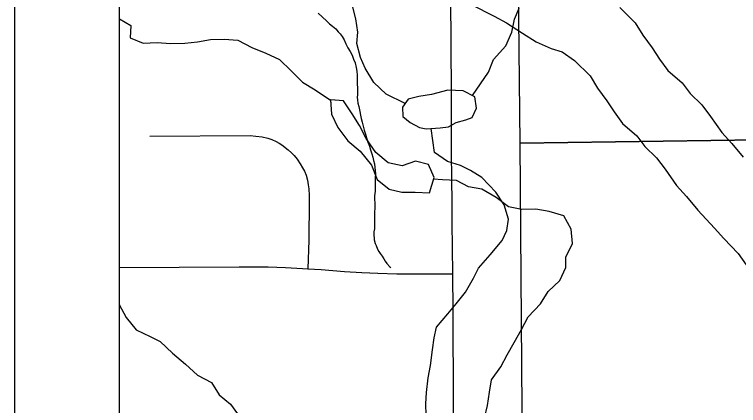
# Model space of a CAD drawing. Extents: x -21.1 to 50.3, y 0 to 22.1.
# Drawn here: x 2 to 2.692, y 18.656 to 19.029 of the extents above; entities that cross this region are included whole.
import ezdxf

# ---------------------------------------------------------------- set-up
doc = ezdxf.new("R2010")
doc.units = 0
for name, color, linetype in [('GM_X_County', 7, 'Continuous'), ('GM_X_Major_River', 7, 'Continuous'), ('GM_X_Minor_Lake', 7, 'Continuous'), ('GM_X_Minor_River', 7, 'Continuous'), ('GM_X_Section', 7, 'Continuous'), ('GM_X_State_Route', 7, 'Continuous'), ('GM_X_Township_Road', 7, 'Continuous'), ('SH_Cut_Line', 7, 'Continuous'), ('SH_Data', 7, 'Continuous')]:
    doc.layers.add(name, color=color, linetype=linetype)

msp = doc.modelspace()

# ---------------------------------------------------------------- linework, layer by layer
at = {"layer": 'GM_X_County'}
msp.add_lwpolyline([(8.9, 14.74638), (8.9, 20.9), (2.1, 20.9), (2.1, 14.1), (8.89319, 14.1)], dxfattribs=at)
at = {"layer": 'GM_X_Major_River'}
for points in [[(2.43632, 19.03874), (2.4584, 19.02752), (2.4702, 19.02115), (2.48544, 19.01139), (2.4984, 19.00314), (2.51285, 18.99679), (2.52312, 18.99345), (2.53493, 18.98518), (2.54983, 18.97049), (2.55712, 18.95877), (2.56593, 18.94669), (2.57283, 18.93611), (2.58087, 18.92516), (2.5946, 18.91349), (2.60226, 18.9033), (2.61334, 18.89237), (2.62176, 18.88143), (2.63249, 18.86594), (2.64204, 18.85538), (2.65275, 18.84255), (2.66881, 18.82521), (2.6776, 18.8154), (2.69135, 18.80108), (2.69901, 18.79013)], [(2.57822, 19.0357), (2.59312, 19.021), (2.6004, 19.00929), (2.60922, 18.99721), (2.61611, 18.98663), (2.62416, 18.97568), (2.63789, 18.96401), (2.64555, 18.95382), (2.65663, 18.94289), (2.66505, 18.93194), (2.67578, 18.91646), (2.68533, 18.9059), (2.69604, 18.89307)]]:
    msp.add_lwpolyline(points, dxfattribs=at)
at = {"layer": 'GM_X_Minor_Lake'}
for points in [[(2.40681, 18.92097), (2.41478, 18.92204), (2.42202, 18.92615), (2.43115, 18.92872), (2.43723, 18.93094), (2.44149, 18.93962), (2.4397, 18.95064), (2.42876, 18.95643), (2.41398, 18.95694), (2.3984, 18.95291), (2.38625, 18.95075), (2.37599, 18.94819), (2.3706, 18.94065), (2.3709, 18.93192), (2.37804, 18.92617), (2.38709, 18.92115), (2.39315, 18.91996)], [(2.30199, 18.94812), (2.30291, 18.93403), (2.30881, 18.92123), (2.31849, 18.90849), (2.33039, 18.89883), (2.34122, 18.88536), (2.34637, 18.87179), (2.35788, 18.86251), (2.37004, 18.85968), (2.3829, 18.85953), (2.39653, 18.85901)], [(2.30202, 18.9477), (2.30291, 18.93403), (2.30881, 18.92123), (2.31849, 18.90849), (2.33039, 18.89883), (2.34122, 18.88536), (2.34637, 18.87179), (2.35788, 18.86251), (2.37004, 18.85968), (2.3829, 18.85953), (2.39653, 18.85901)], [(2.39653, 18.85901), (2.40081, 18.8735), (2.39568, 18.88594), (2.38314, 18.88913), (2.37035, 18.88473), (2.35707, 18.88754), (2.34516, 18.89758), (2.33585, 18.91069), (2.32958, 18.92311), (2.32258, 18.93437), (2.31442, 18.94675), (2.30202, 18.9477)], [(2.39653, 18.85901), (2.40081, 18.8735), (2.39568, 18.88594), (2.38314, 18.88913), (2.37035, 18.88473), (2.35707, 18.88754), (2.34516, 18.89758), (2.33585, 18.91069), (2.32958, 18.92311), (2.32258, 18.93437), (2.31442, 18.94675), (2.30229, 18.94768)], [(2.39315, 18.91996), (2.40681, 18.92097)]]:
    msp.add_lwpolyline(points, dxfattribs=at)
at = {"layer": 'GM_X_Minor_River'}
for points in [[(2.37317, 18.94425), (2.35521, 18.95318), (2.34346, 18.96417), (2.33513, 18.97783), (2.33058, 18.98807), (2.32718, 19.00134), (2.32794, 19.01234), (2.32605, 19.02485), (2.32303, 19.03737)], [(2.29023, 19.03043), (2.29807, 19.02307), (2.30106, 19.02036), (2.30368, 19.01803), (2.30705, 19.01531), (2.30928, 19.01261), (2.31115, 19.01068), (2.313, 19.00798), (2.31484, 19.00491), (2.31667, 19.00108), (2.3185, 18.99725), (2.32072, 18.99379), (2.32256, 18.99034), (2.32401, 18.98651), (2.32546, 18.98307), (2.32652, 18.97849), (2.32721, 18.97506), (2.32752, 18.97126), (2.32744, 18.96708), (2.32737, 18.9629), (2.32767, 18.95872), (2.3276, 18.9553), (2.32756, 18.95265), (2.3275, 18.94999), (2.32784, 18.9477), (2.32816, 18.94466), (2.32886, 18.94123), (2.32992, 18.93665), (2.33061, 18.93322), (2.33131, 18.92979), (2.33201, 18.92636), (2.33308, 18.92254), (2.33415, 18.91872), (2.33521, 18.9149), (2.33629, 18.91147), (2.33773, 18.90726), (2.33918, 18.90344), (2.34026, 18.9), (2.34133, 18.89618), (2.34241, 18.89312), (2.34311, 18.88969), (2.34381, 18.88664)], [(2.43758, 18.95176), (2.45301, 18.97405), (2.45757, 18.98619), (2.46933, 18.99908), (2.47502, 19.01236), (2.47768, 19.0245), (2.48223, 19.03512)], [(2.1, 19.02492), (2.10045, 19.02498), (2.11115, 19.01871), (2.1106, 19.00694), (2.1228, 19.00184), (2.1364, 19.00246), (2.1489, 19.00153), (2.16289, 19.00178), (2.17497, 19.00313), (2.18742, 19.00525), (2.20028, 19.00547), (2.21353, 19.00456), (2.2269, 18.99759), (2.24023, 18.99213), (2.2532, 18.98628), (2.26436, 18.97547), (2.27514, 18.96466), (2.28737, 18.95728), (2.30199, 18.94742)], [(2.39333, 18.64673), (2.39296, 18.65773), (2.39372, 18.66835), (2.39525, 18.68238), (2.39753, 18.69414), (2.39943, 18.70931), (2.40095, 18.72069), (2.40323, 18.73093), (2.41385, 18.74345), (2.42182, 18.75293), (2.43092, 18.76431), (2.43851, 18.77758), (2.44344, 18.78707), (2.45444, 18.79996), (2.46582, 18.81362), (2.47037, 18.8231), (2.4719, 18.83372), (2.46773, 18.84737), (2.45978, 18.85951), (2.44652, 18.87354), (2.43553, 18.88037), (2.42605, 18.88492), (2.41355, 18.88871), (2.40142, 18.89743), (2.39803, 18.92032)], [(2.34381, 18.88664), (2.34413, 18.88322), (2.34445, 18.88017), (2.34477, 18.87675), (2.3447, 18.87333), (2.34464, 18.86992), (2.34458, 18.8665), (2.34453, 18.86384), (2.34446, 18.86043), (2.344, 18.85626), (2.34419, 18.846), (2.34415, 18.84372), (2.3441, 18.84106), (2.34405, 18.8384), (2.34401, 18.83613), (2.34396, 18.83347), (2.34391, 18.83081), (2.34386, 18.82815), (2.3438, 18.82474), (2.34336, 18.82171), (2.3433, 18.81829), (2.34363, 18.81601), (2.3436, 18.81411), (2.34467, 18.81067), (2.3454, 18.80876), (2.34685, 18.80531), (2.34795, 18.80301), (2.34944, 18.80109), (2.35129, 18.7984), (2.35277, 18.79609), (2.35424, 18.79378), (2.35572, 18.79148), (2.35871, 18.78838), (2.35945, 18.78761)], [(2.4491, 18.644), (2.45192, 18.6562), (2.45396, 18.66875), (2.45565, 18.68055), (2.46451, 18.69285), (2.47074, 18.70434), (2.47734, 18.71622), (2.48431, 18.72848), (2.49091, 18.74074), (2.50242, 18.75309), (2.50977, 18.76498), (2.52094, 18.77542), (2.52677, 18.78767), (2.5266, 18.79753), (2.53318, 18.81055), (2.53181, 18.82418), (2.52477, 18.83696), (2.5107, 18.84127), (2.49818, 18.84333), (2.48457, 18.84309), (2.47204, 18.84553), (2.46016, 18.85443), (2.4464, 18.86253), (2.43388, 18.86459), (2.42242, 18.87085), (2.4088, 18.87136), (2.40032, 18.87198)], [(2.1, 18.7524), (2.10659, 18.74009), (2.11626, 18.72812), (2.12961, 18.7219), (2.13915, 18.71713), (2.15107, 18.70596), (2.16336, 18.69555), (2.17489, 18.68512), (2.18825, 18.67814), (2.19565, 18.66613), (2.2064, 18.65721)], [(2.2064, 18.65721), (2.25175, 18.59501), (2.23969, 18.59214), (2.2265, 18.58964), (2.21444, 18.58715), (2.20084, 18.58615), (2.18797, 18.58631), (2.17512, 18.5857), (2.1649, 18.58628), (2.15234, 18.59062), (2.13985, 18.59078), (2.12703, 18.58865), (2.11462, 18.58464), (2.10145, 18.58062), (2.1, 18.5797)]]:
    msp.add_lwpolyline(points, dxfattribs=at)
at = {"layer": 'GM_X_Section'}
for points in [[(3.4813, 19.9322), (3.48506, 18.92038), (2.48311, 18.9064), (2.47214, 19.91783)], [(3.48506, 18.92038), (3.48086, 17.90781), (2.49066, 17.89119), (2.48311, 18.9064)]]:
    msp.add_lwpolyline(points, close=True, dxfattribs=at)
at = {"layer": 'GM_X_State_Route'}
msp.add_lwpolyline([(6.52955, 20.9), (2.1, 20.9), (2.1, 17.74017), (2.42851, 17.74626), (2.73209, 17.75291), (3.03298, 17.75833), (3.3026, 17.76263), (3.44154, 17.76826), (3.94025, 17.77171), (5.33072, 17.79178), (6.52196, 17.81036), (6.52225, 18.35692), (6.52255, 18.97782), (6.52273, 19.34666), (6.52977, 20.39859)], close=True, dxfattribs=at)
at = {"layer": 'GM_X_Township_Road'}
for points in [[(2.41759, 18.91156), (2.41744, 18.93891), (2.41714, 19.01558), (2.41694, 19.03028), (2.41674, 19.08076), (2.41683, 19.12294), (2.41674, 19.13179), (2.41652, 19.15561), (2.41624, 19.18454), (2.41617, 19.19291), (2.41571, 19.24135), (2.41553, 19.24679), (2.41537, 19.27305), (2.41525, 19.32582), (2.41499, 19.36091), (2.41473, 19.38691)], [(2.12921, 18.91304), (2.22508, 18.91352), (2.23063, 18.91316), (2.23678, 18.91233), (2.24198, 18.91103), (2.24576, 18.90973), (2.2499, 18.90796), (2.25274, 18.9063), (2.25546, 18.90465), (2.2616, 18.89992), (2.26457, 18.8972), (2.26727, 18.89448), (2.27011, 18.89105), (2.27307, 18.88656), (2.27525, 18.88291), (2.27697, 18.87971), (2.27851, 18.87592), (2.27981, 18.87108), (2.28063, 18.86658), (2.28111, 18.86269), (2.28154, 18.85642), (2.28162, 18.8511), (2.28134, 18.81387), (2.28014, 18.78656)], [(2.42242, 18.1768), (2.42207, 18.23317), (2.42183, 18.25678), (2.4216, 18.28054), (2.42149, 18.32182), (2.42134, 18.34473), (2.42117, 18.4329), (2.42034, 18.50687), (2.41984, 18.57044), (2.41964, 18.62833), (2.41954, 18.66021), (2.41944, 18.67391), (2.41924, 18.73029), (2.41914, 18.74628), (2.41884, 18.78167), (2.41844, 18.80656), (2.41824, 18.83075), (2.41814, 18.85394), (2.41794, 18.86824), (2.41764, 18.90142), (2.41759, 18.91156)], [(2.1, 18.78787), (2.21458, 18.78853), (2.24235, 18.78831), (2.2588, 18.78776), (2.27502, 18.78678), (2.28014, 18.78656), (2.29288, 18.78569), (2.31532, 18.78406), (2.33187, 18.78308), (2.34701, 18.78221), (2.36541, 18.78156), (2.41416, 18.78166), (2.41884, 18.78167)]]:
    msp.add_lwpolyline(points, dxfattribs=at)
at = {"layer": 'SH_Cut_Line'}
msp.add_lwpolyline([(6.52955, 20.9), (2.1, 20.9), (2.1, 14.1), (6.50995, 14.1), (6.5113, 14.24348), (6.51114, 14.29418), (6.513, 14.41466), (6.51283, 14.60317), (6.5142, 14.9441), (6.51464, 15.03489), (6.514, 15.09364), (6.51465, 15.30312), (6.51595, 15.49226), (6.51982, 16.08256), (6.52123, 16.24517), (6.52315, 16.46813), (6.52222, 16.85672), (6.52013, 17.69645), (6.52053, 17.72081), (6.52196, 17.81036), (6.52225, 18.35692), (6.52255, 18.97782), (6.52273, 19.34666), (6.52977, 20.39859)], close=True, dxfattribs=at)
at = {"layer": 'SH_Data'}
msp.add_line((2, 21), (2, 14), dxfattribs=at)

doc.saveas('drawing.dxf')
